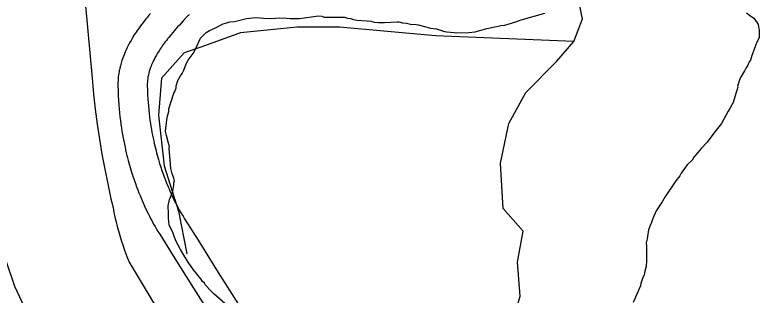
# Model space of a CAD drawing. Extents: x 3180038 to 3217926, y 922069 to 947485.
# Drawn here: x 3193285 to 3194046, y 940636 to 940921 of the extents above; entities that cross this region are included whole.
import ezdxf

# ---------------------------------------------------------------- set-up
doc = ezdxf.new("R2010")
doc.units = 0
for name, color, linetype in [('V-LEVE-TOET', 7, 'Continuous'), ('V-ROAD-CNTR', 7, 'Continuous'), ('V-SITE-VEGE', 7, 'Continuous'), ('V-TOPO-SHOR', 7, 'Continuous')]:
    doc.layers.add(name, color=color, linetype=linetype)

msp = doc.modelspace()

# ---------------------------------------------------------------- linework, layer by layer
at = {"layer": 'V-LEVE-TOET'}
msp.add_lwpolyline([(3193357.14, 940930.74), (3193363.76, 940856.9), (3193365.39, 940840.7), (3193365.39, 940840.7), (3193367.12, 940825.32), (3193369.11, 940809.98), (3193371.38, 940794.68), (3193373.91, 940779.42), (3193376.71, 940764.2), (3193379.77, 940749.04), (3193383.1, 940733.93), (3193385.24, 940724.8), (3193385.24, 940724.8), (3193386.19, 940720), (3193387.22, 940715.22), (3193388.33, 940710.46), (3193389.53, 940705.71), (3193390.81, 940700.99), (3193392.17, 940696.29), (3193393.61, 940691.61), (3193395.14, 940686.97), (3193396.74, 940682.34), (3193398.43, 940677.75), (3193400.19, 940673.19), (3193401.8, 940669.22), (3193401.8, 940669.22), (3193432.38, 940618.1)], dxfattribs=at)
at = {"layer": 'V-ROAD-CNTR'}
for points in [[(3193171.42, 942250.33), (3193171.42, 942227.98), (3193187.11, 941909.28), (3193199.45, 941597.64), (3193210.47, 941404.6), (3193221.37, 941233.52), (3193232.72, 941012.89), (3193244.36, 940840.49), (3193252, 940760.02), (3193267.02, 940695.07), (3193284.57, 940644.67), (3193314.37, 940580.73)], [(3193423.55, 940923.01), (3193421.91, 940921.06), (3193420.34, 940919.16), (3193418.83, 940917.3), (3193417.39, 940915.49), (3193416.02, 940913.72), (3193414.7, 940911.99), (3193413.44, 940910.31), (3193412.24, 940908.66), (3193411.09, 940907.06), (3193410, 940905.49), (3193408.94, 940903.92), (3193407, 940900.97), (3193405.22, 940898.12), (3193403.61, 940895.42), (3193402.17, 940892.86), (3193400.87, 940890.42), (3193399.7, 940888.11), (3193398.65, 940885.92), (3193397.71, 940883.85), (3193396.87, 940881.88), (3193396.12, 940880.02), (3193395.45, 940878.26), (3193394.86, 940876.6), (3193394.33, 940875.03), (3193393.86, 940873.55), (3193393.42, 940872.09), (3193392.71, 940869.51), (3193392.15, 940867.17), (3193391.75, 940865.28)], [(3193463.22, 940921.78), (3193462.68, 940921.34), (3193462.34, 940921.03), (3193461.71, 940920.43), (3193461.05, 940919.76), (3193456.91, 940915.35), (3193453.03, 940911.12), (3193451.27, 940909.16), (3193449.58, 940907.25), (3193447.96, 940905.39), (3193446.42, 940903.59), (3193444.95, 940901.85), (3193443.56, 940900.16), (3193442.23, 940898.53), (3193440.97, 940896.94), (3193439.78, 940895.41), (3193438.65, 940893.93), (3193437.58, 940892.49), (3193436.57, 940891.11), (3193435.61, 940889.76), (3193434.71, 940888.47), (3193433.87, 940887.25), (3193432.25, 940884.78), (3193430.84, 940882.51), (3193429.58, 940880.4), (3193428.47, 940878.42), (3193427.49, 940876.58), (3193426.62, 940874.87), (3193425.85, 940873.27), (3193425.18, 940871.77), (3193424.58, 940870.38), (3193424.06, 940869.08), (3193423.6, 940867.87), (3193423.19, 940866.73), (3193422.83, 940865.68), (3193422.52, 940864.69), (3193422.26, 940863.83), (3193421.77, 940862.05), (3193421.41, 940860.55), (3193421.1, 940859.07)], [(3193391.68, 940864.91), (3193391.37, 940863.27), (3193391.11, 940861.66), (3193390.9, 940860.18), (3193390.62, 940857.77), (3193390.46, 940855.88), (3193390.36, 940854.4), (3193390.28, 940852.29), (3193390.26, 940850.22), (3193390.28, 940847.78), (3193390.32, 940845.44), (3193390.38, 940843.1), (3193390.56, 940838.57), (3193390.8, 940834.12), (3193391.1, 940829.79), (3193391.45, 940825.57), (3193391.85, 940821.48), (3193392.29, 940817.5), (3193392.77, 940813.63), (3193393.28, 940809.88), (3193393.82, 940806.23), (3193394.39, 940802.7), (3193394.98, 940799.27), (3193395.59, 940795.95), (3193396.21, 940792.73), (3193396.85, 940789.62), (3193397.5, 940786.6), (3193398.15, 940783.68), (3193398.82, 940780.84), (3193399.49, 940778.11), (3193400.16, 940775.46), (3193400.83, 940772.89), (3193401.51, 940770.38), (3193402.87, 940765.62), (3193404.22, 940761.14), (3193405.55, 940756.95), (3193406.86, 940753.05), (3193408.12, 940749.4), (3193409.36, 940746), (3193410.55, 940742.82), (3193411.71, 940739.86), (3193412.82, 940737.09), (3193413.88, 940734.51), (3193414.91, 940732.1), (3193415.9, 940729.82), (3193417.77, 940725.67), (3193419.48, 940722.03), (3193421.02, 940718.88), (3193422.41, 940716.13), (3193423.64, 940713.75), (3193424.75, 940711.65), (3193426.7, 940708.09), (3193428.22, 940705.42), (3193429.39, 940703.4), (3193431.15, 940700.46), (3193432.93, 940697.57), (3193446.78, 940675.57), (3193467.52, 940642.7), (3193488.25, 940609.84)], [(3193421.17, 940859.44), (3193420.93, 940858.12), (3193420.77, 940857.13), (3193420.66, 940856.34), (3193420.47, 940854.75), (3193420.37, 940853.64), (3193420.32, 940852.85), (3193420.27, 940851.55), (3193420.26, 940850.21), (3193420.28, 940848.18), (3193420.32, 940846.1), (3193420.37, 940844.07), (3193420.53, 940839.95), (3193420.74, 940835.96), (3193421.01, 940832.07), (3193421.33, 940828.28), (3193421.69, 940824.59), (3193422.09, 940820.99), (3193422.52, 940817.5), (3193422.98, 940814.11), (3193423.47, 940810.81), (3193423.99, 940807.62), (3193424.52, 940804.51), (3193425.07, 940801.51), (3193425.63, 940798.59), (3193426.21, 940795.77), (3193426.8, 940793.04), (3193427.39, 940790.39), (3193427.99, 940787.83), (3193428.6, 940785.35), (3193429.21, 940782.95), (3193429.82, 940780.63), (3193430.42, 940778.42), (3193431.66, 940774.06), (3193432.88, 940770.01), (3193434.08, 940766.24), (3193435.25, 940762.73), (3193436.39, 940759.45), (3193437.5, 940756.39), (3193438.57, 940753.54), (3193439.6, 940750.89), (3193440.6, 940748.42), (3193441.55, 940746.11), (3193442.47, 940743.96), (3193443.33, 940741.98), (3193445.02, 940738.22), (3193446.54, 940735), (3193447.9, 940732.2), (3193449.12, 940729.78), (3193450.21, 940727.68), (3193451.16, 940725.88), (3193452.91, 940722.69), (3193454.24, 940720.35), (3193455.24, 940718.63), (3193456.79, 940716.03), (3193458.39, 940713.45), (3193472.16, 940691.56), (3193492.89, 940658.71), (3193513.62, 940625.85)]]:
    msp.add_lwpolyline(points, dxfattribs=at)
at = {"layer": 'V-SITE-VEGE'}
for points in [[(3193790.2, 940912.19), (3193798, 940914.73), (3193802.34, 940916.42), (3193826.61, 940923.16)], [(3194032.92, 940923.72), (3194035.93, 940921.11), (3194040.23, 940918.04), (3194043.65, 940913.26), (3194044.94, 940911.52), (3194045.75, 940905.46), (3194045.73, 940902), (3194045.7, 940898.97), (3194045.7, 940898.11), (3194043.5, 940893.8), (3194038.2, 940880), (3194036.87, 940875.25), (3194035.56, 940873.53), (3194033.8, 940869.65), (3194032.05, 940867.07), (3194031.61, 940865.78), (3194030.73, 940864.49), (3194026.79, 940857.6), (3194025.46, 940854.15), (3194023.69, 940848.54), (3194024.11, 940847.67), (3194021.01, 940837.75), (3194019.24, 940832.14), (3194017.92, 940829.56), (3194015.73, 940826.11), (3194013.98, 940823.1), (3194007.39, 940810.6), (3194001.72, 940803.73), (3193997.35, 940798.14), (3193992.54, 940791.69), (3193986.43, 940785.25), (3193982.94, 940780.95), (3193979.01, 940776.22), (3193977.26, 940773.21), (3193972.03, 940768.49), (3193965.91, 940759.89), (3193964.59, 940757.31), (3193960.66, 940752.15), (3193950.6, 940737.52), (3193949.73, 940736.23), (3193946.66, 940730.63), (3193940.53, 940721.59), (3193937.01, 940713.84), (3193935.68, 940709.52), (3193934.36, 940706.5)], [(3193488.34, 940636.87), (3193485.34, 940639.91), (3193479.76, 940645.58), (3193478.91, 940647.75), (3193476.76, 940649.5), (3193475.05, 940652.1), (3193467.34, 940661.25), (3193462.21, 940669.07), (3193460.93, 940670.81), (3193458.8, 940674.72), (3193454.09, 940682.11), (3193449.4, 940690.8), (3193447.71, 940695.57), (3193447.28, 940696.43), (3193446.87, 940698.6), (3193442.61, 940707.28), (3193441.8, 940714.21), (3193441.83, 940718.53), (3193441.46, 940726.75), (3193442.81, 940733.23), (3193445.89, 940740.13), (3193446.34, 940741.85), (3193447.25, 940747.47), (3193447.27, 940750.06), (3193448.15, 940752.22), (3193447.3, 940754.82), (3193445.61, 940759.16), (3193444.35, 940764.79), (3193442.78, 940785.56), (3193442.8, 940787.3), (3193441.96, 940790.76), (3193439.86, 940798.56), (3193439.02, 940802.46), (3193440.41, 940814.56), (3193440.87, 940818.02), (3193442.21, 940822.76), (3193442.23, 940825.79), (3193447.54, 940841.75), (3193448.42, 940843.48), (3193449.75, 940846.92), (3193449.76, 940849.09), (3193451.54, 940854.7), (3193454.17, 940859.44), (3193455.92, 940861.58), (3193457.67, 940865.03), (3193459.89, 940871.5), (3193462.08, 940875.38), (3193467.32, 940882.25), (3193469.52, 940886.56), (3193474.79, 940897.77), (3193480.46, 940903.35), (3193483.94, 940905.48), (3193489.15, 940908.03), (3193497.83, 940912.29), (3193502.59, 940913.55), (3193504.77, 940914.4), (3193509.52, 940914.8), (3193521.66, 940917.73), (3193530.75, 940918.96), (3193535.5, 940918.49), (3193538.96, 940918.03), (3193547.18, 940917.97), (3193555.4, 940918.34), (3193562.75, 940918.28), (3193566.21, 940917.82), (3193575.72, 940917.74), (3193590.44, 940919.79), (3193595.21, 940920.62), (3193598.66, 940920.16), (3193601.25, 940919.28), (3193622.01, 940919.12), (3193625.03, 940918.23), (3193628.05, 940917.77), (3193631.07, 940916.88), (3193634.53, 940915.99), (3193644.9, 940915.48), (3193648.79, 940915.02), (3193652.25, 940914.12), (3193656.57, 940913.66), (3193662.62, 940913.61), (3193676.03, 940914.37), (3193677.33, 940914.37), (3193681.22, 940913.47), (3193685.11, 940913.01), (3193689.43, 940912.11), (3193695.04, 940911.63), (3193697.2, 940911.18), (3193704.97, 940909.39), (3193709.72, 940908.06), (3193715.77, 940907.15), (3193720.08, 940905.81), (3193723.96, 940904.49), (3193726.56, 940904.04), (3193737.8, 940903.08), (3193749.04, 940903.43), (3193755.54, 940904.24), (3193767.24, 940907.61), (3193778.94, 940910.12), (3193781.53, 940910.53), (3193785.86, 940910.93), (3193790.2, 940912.19)], [(3193934.36, 940706.5), (3193932.59, 940702.19), (3193931.68, 940695.28), (3193931.23, 940693.12), (3193930.33, 940688.8), (3193930.73, 940685.34), (3193930.62, 940670.63), (3193930.15, 940665.02), (3193928.81, 940659.84), (3193928.35, 940656.38), (3193926.59, 940652.5), (3193924.82, 940647.32), (3193924.37, 940645.17), (3193916.88, 940627.92)], [(3193510.68, 940617.23), (3193488.34, 940636.87)]]:
    msp.add_lwpolyline(points, dxfattribs=at)
at = {"layer": 'V-TOPO-SHOR'}
for points in [[(3193625.33, 940510.28), (3193677.32, 940501.62), (3193691.76, 940498.73), (3193700.42, 940495.84), (3193711.97, 940544.94), (3193732.19, 940562.26), (3193755.29, 940582.48), (3193778.4, 940594.03), (3193792.84, 940605.58), (3193801.5, 940634.46), (3193798.61, 940669.12), (3193804.39, 940700.89), (3193784.17, 940723.99), (3193781.28, 940770.2), (3193789.95, 940810.63), (3193807.28, 940842.39), (3193839.04, 940874.16), (3193856.37, 940894.38), (3193865.03, 940917.48), (3193862.15, 940931.92), (3193859.48, 940951.63)], [(3193856.37, 940894.38), (3193714.86, 940900.15), (3193616.67, 940908.82), (3193573.35, 940908.82), (3193515.59, 940903.04), (3193475.16, 940888.6), (3193457.83, 940882.83), (3193434.73, 940856.83), (3193431.84, 940819.29), (3193437.62, 940767.31), (3193452.06, 940721.1), (3193460.72, 940677.78)]]:
    msp.add_lwpolyline(points, dxfattribs=at)

doc.saveas('drawing.dxf')
